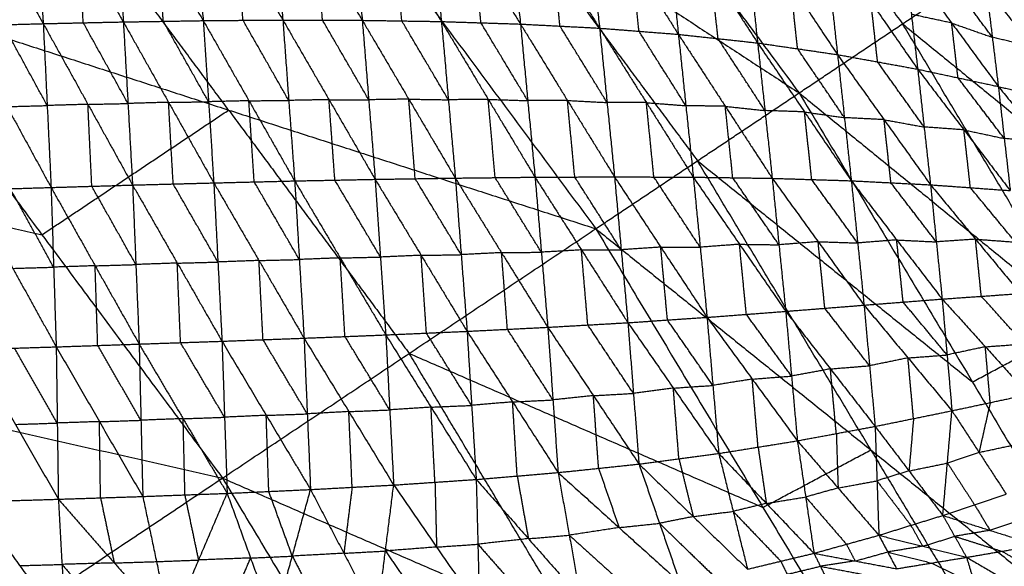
# Model space of a CAD drawing. Header units: millimetres. Extents: x -106 to 110, y -96 to 120.
# Tile 950 of 1020: x 66 to 79, y 56 to 63. Entities that reach past the tile are written whole.
import ezdxf

# ---------------------------------------------------------------- set-up
doc = ezdxf.new("R2010")
doc.units = ezdxf.units.MM
doc.header["$MEASUREMENT"] = 0
doc.layers.add('Default', color=7, linetype='Continuous', true_color=0x000000)

msp = doc.modelspace()

# ---------------------------------------------------------------- linework, layer by layer
at = {"layer": 'Default'}
for points in [[(71.439, 69.091, 7.944), (74.072, 65.542, 7.944), (76.704, 61.992, 7.944)], [(68.962, 67.058, 6.953), (71.5, 63.634, 6.953), (74.039, 60.211, 6.953)], [(68.962, 67.058, 6.953), (72.833, 64.525, 7.449), (76.704, 61.992, 7.944)], [(75.427, 66.447, 8.53), (76.743, 64.672, 8.53), (78.06, 62.898, 8.53)], [(69.225, 61.767, 6.271), (67.956, 63.479, 6.271), (66.686, 65.19, 6.271)], [(65.634, 64.935, -0.149), (66.215, 63.917, -0.257), (66.795, 62.9, -0.365)], [(66.67, 64.955, 0.058), (66.733, 63.928, -0.154), (66.795, 62.9, -0.365)], [(66.67, 64.955, 0.058), (67.257, 63.939, -0.047), (67.845, 62.923, -0.151)], [(67.705, 64.968, 0.28), (67.775, 63.946, 0.064), (67.845, 62.923, -0.151)], [(67.705, 64.968, 0.28), (68.298, 63.954, 0.181), (68.892, 62.94, 0.082)], [(68.737, 64.971, 0.519), (68.814, 63.955, 0.301), (68.892, 62.94, 0.082)], [(68.737, 64.971, 0.519), (69.336, 63.959, 0.428), (69.936, 62.948, 0.337)], [(69.768, 64.961, 0.778), (69.852, 63.954, 0.558), (69.936, 62.948, 0.337)], [(69.768, 64.961, 0.778), (70.373, 63.953, 0.697), (70.977, 62.944, 0.616)], [(70.799, 64.934, 1.059), (70.888, 63.939, 0.837), (70.977, 62.944, 0.616)], [(70.799, 64.934, 1.059), (71.407, 63.931, 0.989), (72.015, 62.928, 0.92)], [(71.828, 64.885, 1.362), (71.921, 63.907, 1.141), (72.015, 62.928, 0.92)], [(71.828, 64.885, 1.362), (72.439, 63.89, 1.306), (73.051, 62.895, 1.25)], [(72.859, 64.81, 1.689), (72.955, 63.852, 1.469), (73.051, 62.895, 1.25)], [(72.859, 64.81, 1.689), (73.473, 63.825, 1.648), (74.088, 62.841, 1.606)], [(73.895, 64.699, 2.038), (73.991, 63.77, 1.822), (74.088, 62.841, 1.606)], [(73.895, 64.699, 2.038), (74.508, 63.73, 2.011), (75.121, 62.76, 1.984)], [(74.932, 64.545, 2.406), (75.026, 63.653, 2.195), (75.121, 62.76, 1.984)], [(74.932, 64.545, 2.406), (75.546, 63.596, 2.397), (76.16, 62.647, 2.388)], [(72.833, 64.525, 7.449), (74.102, 62.813, 7.449), (75.372, 61.102, 7.449)], [(75.978, 64.336, 2.793), (76.069, 63.492, 2.591), (76.16, 62.647, 2.388)], [(75.978, 64.336, 2.793), (76.593, 63.415, 2.805), (77.207, 62.494, 2.816)], [(77.034, 64.066, 3.199), (77.121, 63.28, 3.007), (77.207, 62.494, 2.816)], [(77.034, 64.066, 3.199), (77.646, 63.185, 3.233), (78.258, 62.303, 3.267)], [(67.32, 62.912, -0.258), (67.289, 63.425, -0.152), (67.257, 63.939, -0.047)], [(68.369, 62.931, -0.034), (68.333, 63.443, 0.073), (68.298, 63.954, 0.181)], [(69.414, 62.944, 0.21), (69.375, 63.452, 0.319), (69.336, 63.959, 0.428)], [(70.456, 62.946, 0.476), (70.414, 63.449, 0.587), (70.373, 63.953, 0.697)], [(71.496, 62.936, 0.768), (71.451, 63.433, 0.879), (71.407, 63.931, 0.989)], [(72.533, 62.911, 1.085), (72.486, 63.401, 1.195), (72.439, 63.89, 1.306)], [(73.569, 62.868, 1.428), (73.521, 63.346, 1.538), (73.473, 63.825, 1.648)], [(76.704, 61.992, 7.944), (78.06, 62.898, 8.53), (79.415, 63.803, 9.117)], [(74.605, 62.801, 1.795), (74.556, 63.265, 1.903), (74.508, 63.73, 2.011)], [(78.093, 63.74, 3.622), (78.176, 63.022, 3.444), (78.258, 62.303, 3.267)], [(78.093, 63.74, 3.622), (78.704, 62.908, 3.683), (79.315, 62.076, 3.744)], [(75.641, 62.704, 2.186), (75.593, 63.15, 2.292), (75.546, 63.596, 2.397)], [(79.236, 62.722, 3.905), (78.931, 63.138, 3.874), (78.625, 63.554, 3.844)], [(76.684, 62.571, 2.602), (76.638, 62.993, 2.703), (76.593, 63.415, 2.805)], [(64.411, 63.323, 5.589), (66.778, 60.132, 5.589), (69.145, 56.941, 5.589)], [(64.411, 63.323, 5.589), (69.225, 61.767, 6.271), (74.039, 60.211, 6.953)], [(79.157, 63.367, 4.066), (79.236, 62.722, 3.905), (79.315, 62.076, 3.744)], [(79.157, 63.367, 4.066), (79.766, 62.593, 4.157), (80.374, 61.82, 4.248)], [(77.732, 62.399, 3.041), (77.689, 62.792, 3.137), (77.646, 63.185, 3.233)], [(78.704, 62.908, 3.683), (78.44, 62.965, 3.563), (78.176, 63.022, 3.444)], [(65.744, 62.873, -0.563), (66.27, 62.886, -0.464), (66.795, 62.9, -0.365)], [(65.744, 62.873, -0.563), (66.321, 61.812, -0.506), (66.898, 60.752, -0.448)], [(66.847, 61.826, -0.407), (66.558, 62.356, -0.435), (66.27, 62.886, -0.464)], [(66.795, 62.9, -0.365), (67.32, 62.912, -0.258), (67.845, 62.923, -0.151)], [(66.795, 62.9, -0.365), (66.847, 61.826, -0.407), (66.898, 60.752, -0.448)], [(66.795, 62.9, -0.365), (67.381, 61.842, -0.302), (67.966, 60.784, -0.239)], [(67.906, 61.853, -0.195), (67.613, 62.383, -0.227), (67.32, 62.912, -0.258)], [(67.845, 62.923, -0.151), (68.369, 62.931, -0.034), (68.892, 62.94, 0.082)], [(67.845, 62.923, -0.151), (67.906, 61.853, -0.195), (67.966, 60.784, -0.239)], [(67.845, 62.923, -0.151), (68.438, 61.868, -0.081), (69.031, 60.812, -0.01)], [(68.962, 61.876, 0.036), (68.665, 62.404, 0.001), (68.369, 62.931, -0.034)], [(68.892, 62.94, 0.082), (69.414, 62.944, 0.21), (69.936, 62.948, 0.337)], [(68.892, 62.94, 0.082), (68.962, 61.876, 0.036), (69.031, 60.812, -0.01)], [(68.892, 62.94, 0.082), (69.491, 61.889, 0.161), (70.091, 60.838, 0.241)], [(70.013, 61.893, 0.289), (69.714, 62.418, 0.249), (69.414, 62.944, 0.21)], [(69.936, 62.948, 0.337), (70.013, 61.893, 0.289), (70.091, 60.838, 0.241)], [(69.936, 62.948, 0.337), (70.456, 62.946, 0.476), (70.977, 62.944, 0.616)], [(69.936, 62.948, 0.337), (70.541, 61.903, 0.427), (71.146, 60.859, 0.516)], [(71.062, 61.902, 0.566), (70.759, 62.424, 0.521), (70.456, 62.946, 0.476)], [(70.977, 62.944, 0.616), (71.062, 61.902, 0.566), (71.146, 60.859, 0.516)], [(70.977, 62.944, 0.616), (71.496, 62.936, 0.768), (72.015, 62.928, 0.92)], [(70.977, 62.944, 0.616), (71.587, 61.91, 0.717), (72.197, 60.875, 0.818)], [(72.106, 61.902, 0.869), (71.801, 62.419, 0.818), (71.496, 62.936, 0.768)], [(72.015, 62.928, 0.92), (72.106, 61.902, 0.869), (72.197, 60.875, 0.818)], [(72.015, 62.928, 0.92), (72.533, 62.911, 1.085), (73.051, 62.895, 1.25)], [(72.015, 62.928, 0.92), (72.628, 61.907, 1.033), (73.242, 60.887, 1.146)], [(73.146, 61.891, 1.198), (72.84, 62.401, 1.141), (72.533, 62.911, 1.085)], [(73.051, 62.895, 1.25), (73.146, 61.891, 1.198), (73.242, 60.887, 1.146)], [(73.051, 62.895, 1.25), (73.569, 62.868, 1.428), (74.088, 62.841, 1.606)], [(73.051, 62.895, 1.25), (73.667, 61.893, 1.376), (74.284, 60.891, 1.502)], [(74.186, 61.866, 1.554), (73.878, 62.367, 1.491), (73.569, 62.868, 1.428)], [(78.06, 62.898, 8.53), (79.914, 61.387, 8.824), (81.769, 59.876, 9.117)], [(80.414, 58.97, 8.53), (79.237, 60.934, 8.53), (78.06, 62.898, 8.53)], [(78.787, 62.19, 3.505), (78.745, 62.549, 3.594), (78.704, 62.908, 3.683)], [(78.704, 62.908, 3.683), (78.97, 62.815, 3.794), (79.236, 62.722, 3.905)], [(74.088, 62.841, 1.606), (74.186, 61.866, 1.554), (74.284, 60.891, 1.502)], [(74.088, 62.841, 1.606), (74.605, 62.801, 1.795), (75.121, 62.76, 1.984)], [(74.088, 62.841, 1.606), (74.702, 61.864, 1.744), (75.317, 60.887, 1.882)], [(75.219, 61.824, 1.933), (74.912, 62.312, 1.864), (74.605, 62.801, 1.795)], [(75.121, 62.76, 1.984), (75.219, 61.824, 1.933), (75.317, 60.887, 1.882)], [(75.121, 62.76, 1.984), (75.641, 62.704, 2.186), (76.16, 62.647, 2.388)], [(75.121, 62.76, 1.984), (75.736, 61.816, 2.137), (76.351, 60.872, 2.289)], [(76.256, 61.76, 2.338), (75.948, 62.232, 2.262), (75.641, 62.704, 2.186)], [(76.16, 62.647, 2.388), (76.256, 61.76, 2.338), (76.351, 60.872, 2.289)], [(76.16, 62.647, 2.388), (76.684, 62.571, 2.602), (77.207, 62.494, 2.816)], [(76.16, 62.647, 2.388), (76.774, 61.743, 2.555), (77.388, 60.84, 2.722)], [(79.766, 62.593, 4.157), (79.501, 62.658, 4.031), (79.236, 62.722, 3.905)], [(77.298, 61.667, 2.769), (76.991, 62.119, 2.686), (76.684, 62.571, 2.602)], [(77.207, 62.494, 2.816), (77.298, 61.667, 2.769), (77.388, 60.84, 2.722)], [(77.207, 62.494, 2.816), (77.732, 62.399, 3.041), (78.258, 62.303, 3.267)], [(77.207, 62.494, 2.816), (77.817, 61.641, 2.999), (78.426, 60.787, 3.181)], [(78.342, 61.545, 3.224), (78.037, 61.972, 3.133), (77.732, 62.399, 3.041)], [(78.258, 62.303, 3.267), (78.342, 61.545, 3.224), (78.426, 60.787, 3.181)], [(78.258, 62.303, 3.267), (78.787, 62.19, 3.505), (79.315, 62.076, 3.744)], [(78.258, 62.303, 3.267), (78.864, 61.507, 3.468), (79.471, 60.711, 3.669)], [(79.393, 61.394, 3.706), (79.09, 61.792, 3.606), (78.787, 62.19, 3.505)], [(74.039, 60.211, 6.953), (75.372, 61.102, 7.449), (76.704, 61.992, 7.944)], [(76.704, 61.992, 7.944), (78.976, 58.201, 7.944), (81.248, 54.411, 7.944)], [(76.704, 61.992, 7.944), (80.414, 58.97, 8.53), (84.123, 55.948, 9.117)], [(79.315, 62.076, 3.744), (79.393, 61.394, 3.706), (79.471, 60.711, 3.669)], [(79.315, 62.076, 3.744), (79.845, 61.948, 3.996), (80.374, 61.82, 4.248)], [(79.315, 62.076, 3.744), (79.915, 61.346, 3.964), (80.515, 60.616, 4.183)], [(66.321, 61.812, -0.506), (66.584, 61.819, -0.456), (66.847, 61.826, -0.407)], [(67.381, 61.842, -0.302), (67.114, 61.834, -0.355), (66.847, 61.826, -0.407)], [(67.381, 61.842, -0.302), (67.643, 61.848, -0.249), (67.906, 61.853, -0.195)], [(67.432, 60.768, -0.344), (67.406, 61.305, -0.323), (67.381, 61.842, -0.302)], [(68.438, 61.868, -0.081), (68.172, 61.861, -0.138), (67.906, 61.853, -0.195)], [(68.438, 61.868, -0.081), (68.7, 61.872, -0.022), (68.962, 61.876, 0.036)], [(68.499, 60.798, -0.125), (68.468, 61.333, -0.103), (68.438, 61.868, -0.081)], [(69.491, 61.889, 0.161), (69.226, 61.882, 0.099), (68.962, 61.876, 0.036)], [(69.491, 61.889, 0.161), (69.752, 61.891, 0.225), (70.013, 61.893, 0.289)], [(69.561, 60.825, 0.115), (69.526, 61.357, 0.138), (69.491, 61.889, 0.161)], [(70.541, 61.903, 0.427), (70.277, 61.898, 0.358), (70.013, 61.893, 0.289)], [(70.618, 60.848, 0.378), (70.58, 61.376, 0.402), (70.541, 61.903, 0.427)], [(70.541, 61.903, 0.427), (70.801, 61.903, 0.496), (71.062, 61.902, 0.566)], [(71.587, 61.91, 0.717), (71.324, 61.906, 0.641), (71.062, 61.902, 0.566)], [(71.671, 60.867, 0.667), (71.629, 61.389, 0.692), (71.587, 61.91, 0.717)], [(71.587, 61.91, 0.717), (71.846, 61.906, 0.793), (72.106, 61.902, 0.869)], [(72.628, 61.907, 1.033), (72.367, 61.905, 0.951), (72.106, 61.902, 0.869)], [(72.719, 60.881, 0.982), (72.674, 61.394, 1.008), (72.628, 61.907, 1.033)], [(72.628, 61.907, 1.033), (72.887, 61.899, 1.116), (73.146, 61.891, 1.198)], [(73.667, 61.893, 1.376), (73.407, 61.892, 1.287), (73.146, 61.891, 1.198)], [(73.763, 60.889, 1.324), (73.715, 61.391, 1.35), (73.667, 61.893, 1.376)], [(73.667, 61.893, 1.376), (73.926, 61.879, 1.465), (74.186, 61.866, 1.554)], [(74.702, 61.864, 1.744), (74.444, 61.865, 1.649), (74.186, 61.866, 1.554)], [(74.8, 60.889, 1.692), (74.751, 61.377, 1.718), (74.702, 61.864, 1.744)], [(74.702, 61.864, 1.744), (74.961, 61.844, 1.839), (75.219, 61.824, 1.933)], [(66.778, 60.132, 5.589), (68.002, 60.95, 5.93), (69.225, 61.767, 6.271)], [(69.225, 61.767, 6.271), (70.409, 60.172, 6.271), (71.592, 58.576, 6.271)], [(75.736, 61.816, 2.137), (75.478, 61.82, 2.035), (75.219, 61.824, 1.933)], [(75.834, 60.88, 2.085), (75.785, 61.348, 2.111), (75.736, 61.816, 2.137)], [(75.736, 61.816, 2.137), (75.996, 61.788, 2.238), (76.256, 61.76, 2.338)], [(76.774, 61.743, 2.555), (76.515, 61.752, 2.447), (76.256, 61.76, 2.338)], [(76.869, 60.856, 2.506), (76.822, 61.3, 2.53), (76.774, 61.743, 2.555)], [(76.774, 61.743, 2.555), (77.036, 61.705, 2.662), (77.298, 61.667, 2.769)], [(77.817, 61.641, 2.999), (77.557, 61.654, 2.884), (77.298, 61.667, 2.769)], [(77.907, 60.813, 2.952), (77.862, 61.227, 2.975), (77.817, 61.641, 2.999)], [(77.817, 61.641, 2.999), (78.079, 61.593, 3.111), (78.342, 61.545, 3.224)], [(78.864, 61.507, 3.468), (78.603, 61.526, 3.346), (78.342, 61.545, 3.224)], [(78.949, 60.749, 3.425), (78.907, 61.128, 3.446), (78.864, 61.507, 3.468)], [(78.864, 61.507, 3.468), (79.129, 61.451, 3.587), (79.393, 61.394, 3.706)], [(79.915, 61.346, 3.964), (79.654, 61.37, 3.835), (79.393, 61.394, 3.706)], [(61.874, 61.241, 5.132), (64.326, 60.687, 5.36), (66.778, 60.132, 5.589)], [(75.372, 61.102, 7.449), (77.174, 59.652, 7.697), (78.976, 58.201, 7.944)], [(77.644, 57.311, 7.449), (76.508, 59.206, 7.449), (75.372, 61.102, 7.449)], [(67.966, 60.784, -0.239), (68.499, 60.798, -0.125), (69.031, 60.812, -0.01)], [(69.085, 59.774, 0.154), (68.792, 60.286, 0.015), (68.499, 60.798, -0.125)], [(69.031, 60.812, -0.01), (69.561, 60.825, 0.115), (70.091, 60.838, 0.241)], [(69.031, 60.812, -0.01), (69.085, 59.774, 0.154), (69.138, 58.736, 0.319)], [(69.031, 60.812, -0.01), (69.623, 59.794, 0.277), (70.214, 58.776, 0.564)], [(70.152, 59.807, 0.402), (69.857, 60.316, 0.259), (69.561, 60.825, 0.115)], [(70.091, 60.838, 0.241), (70.618, 60.848, 0.378), (71.146, 60.859, 0.516)], [(70.091, 60.838, 0.241), (70.152, 59.807, 0.402), (70.214, 58.776, 0.564)], [(70.091, 60.838, 0.241), (70.688, 59.828, 0.536), (71.286, 58.819, 0.832)], [(71.216, 59.839, 0.674), (70.917, 60.344, 0.526), (70.618, 60.848, 0.378)], [(71.146, 60.859, 0.516), (71.671, 60.867, 0.667), (72.197, 60.875, 0.818)], [(71.146, 60.859, 0.516), (71.216, 59.839, 0.674), (71.286, 58.819, 0.832)], [(71.146, 60.859, 0.516), (71.749, 59.862, 0.821), (72.351, 58.866, 1.125)], [(72.274, 59.871, 0.971), (71.973, 60.369, 0.819), (71.671, 60.867, 0.667)], [(72.197, 60.875, 0.818), (72.719, 60.881, 0.982), (73.242, 60.887, 1.146)], [(72.197, 60.875, 0.818), (72.274, 59.871, 0.971), (72.351, 58.866, 1.125)], [(72.197, 60.875, 0.818), (72.803, 59.897, 1.131), (73.409, 58.919, 1.443)], [(73.325, 59.903, 1.295), (73.022, 60.392, 1.138), (72.719, 60.881, 0.982)], [(73.242, 60.887, 1.146), (73.763, 60.889, 1.324), (74.284, 60.891, 1.502)], [(73.242, 60.887, 1.146), (73.325, 59.903, 1.295), (73.409, 58.919, 1.443)], [(73.242, 60.887, 1.146), (73.85, 59.933, 1.467), (74.459, 58.979, 1.787)], [(74.371, 59.935, 1.644), (74.067, 60.412, 1.484), (73.763, 60.889, 1.324)], [(74.284, 60.891, 1.502), (74.371, 59.935, 1.644), (74.459, 58.979, 1.787)], [(74.284, 60.891, 1.502), (74.8, 60.889, 1.692), (75.317, 60.887, 1.882)], [(74.284, 60.891, 1.502), (74.89, 59.97, 1.828), (75.497, 59.049, 2.154)], [(75.407, 59.968, 2.018), (75.103, 60.429, 1.855), (74.8, 60.889, 1.692)], [(75.317, 60.887, 1.882), (75.407, 59.968, 2.018), (75.497, 59.049, 2.154)], [(75.317, 60.887, 1.882), (75.834, 60.88, 2.085), (76.351, 60.872, 2.289)], [(75.317, 60.887, 1.882), (75.922, 60.007, 2.215), (76.528, 59.128, 2.547)], [(76.439, 60, 2.418), (76.137, 60.44, 2.252), (75.834, 60.88, 2.085)], [(76.351, 60.872, 2.289), (76.439, 60, 2.418), (76.528, 59.128, 2.547)], [(76.351, 60.872, 2.289), (76.869, 60.856, 2.506), (77.388, 60.84, 2.722)], [(76.351, 60.872, 2.289), (76.953, 60.041, 2.627), (77.555, 59.209, 2.966)], [(77.472, 60.024, 2.844), (77.171, 60.44, 2.675), (76.869, 60.856, 2.506)], [(77.388, 60.84, 2.722), (77.472, 60.024, 2.844), (77.555, 59.209, 2.966)], [(77.388, 60.84, 2.722), (77.907, 60.813, 2.952), (78.426, 60.787, 3.181)], [(77.388, 60.84, 2.722), (77.983, 60.064, 3.065), (78.579, 59.289, 3.408)], [(78.502, 60.038, 3.295), (78.205, 60.425, 3.123), (77.907, 60.813, 2.952)], [(65.827, 60.719, -0.64), (66.363, 60.736, -0.544), (66.898, 60.752, -0.448)], [(65.827, 60.719, -0.64), (66.396, 59.691, -0.374), (66.965, 58.662, -0.109)], [(66.931, 59.707, -0.279), (66.647, 60.222, -0.411), (66.363, 60.736, -0.544)], [(66.898, 60.752, -0.448), (67.432, 60.768, -0.344), (67.966, 60.784, -0.239)], [(66.898, 60.752, -0.448), (66.931, 59.707, -0.279), (66.965, 58.662, -0.109)], [(66.898, 60.752, -0.448), (67.475, 59.725, -0.177), (68.052, 58.699, 0.095)], [(68.009, 59.741, -0.072), (67.721, 60.255, -0.208), (67.432, 60.768, -0.344)], [(67.966, 60.784, -0.239), (68.009, 59.741, -0.072), (68.052, 58.699, 0.095)], [(67.966, 60.784, -0.239), (68.552, 59.76, 0.04), (69.138, 58.736, 0.319)], [(78.426, 60.787, 3.181), (78.502, 60.038, 3.295), (78.579, 59.289, 3.408)], [(78.426, 60.787, 3.181), (78.949, 60.749, 3.425), (79.471, 60.711, 3.669)], [(78.426, 60.787, 3.181), (79.016, 60.074, 3.53), (79.605, 59.361, 3.878)], [(79.538, 60.036, 3.773), (79.244, 60.393, 3.599), (78.949, 60.749, 3.425)], [(69.145, 56.941, 5.589), (71.592, 58.576, 6.271), (74.039, 60.211, 6.953)], [(74.039, 60.211, 6.953), (76.23, 56.556, 6.953), (78.421, 52.9, 6.953)], [(74.039, 60.211, 6.953), (77.644, 57.311, 7.449), (81.248, 54.411, 7.944)], [(76.953, 60.041, 2.627), (76.696, 60.02, 2.523), (76.439, 60, 2.418)], [(77.041, 59.168, 2.757), (76.997, 59.605, 2.692), (76.953, 60.041, 2.627)], [(76.953, 60.041, 2.627), (77.212, 60.033, 2.736), (77.472, 60.024, 2.844)], [(77.983, 60.064, 3.065), (77.727, 60.044, 2.955), (77.472, 60.024, 2.844)], [(78.067, 59.249, 3.187), (78.025, 59.657, 3.126), (77.983, 60.064, 3.065)], [(77.983, 60.064, 3.065), (78.243, 60.051, 3.18), (78.502, 60.038, 3.295)], [(79.016, 60.074, 3.53), (78.759, 60.056, 3.412), (78.502, 60.038, 3.295)], [(79.092, 59.325, 3.643), (79.054, 59.699, 3.586), (79.016, 60.074, 3.53)], [(79.016, 60.074, 3.53), (79.277, 60.055, 3.652), (79.538, 60.036, 3.773)], [(72.803, 59.897, 1.131), (72.538, 59.884, 1.051), (72.274, 59.871, 0.971)], [(72.803, 59.897, 1.131), (73.064, 59.9, 1.213), (73.325, 59.903, 1.295)], [(72.88, 58.892, 1.284), (72.842, 59.395, 1.207), (72.803, 59.897, 1.131)], [(73.85, 59.933, 1.467), (73.588, 59.918, 1.381), (73.325, 59.903, 1.295)], [(73.85, 59.933, 1.467), (74.111, 59.934, 1.555), (74.371, 59.935, 1.644)], [(73.934, 58.949, 1.615), (73.892, 59.441, 1.541), (73.85, 59.933, 1.467)], [(74.89, 59.97, 1.828), (74.631, 59.952, 1.736), (74.371, 59.935, 1.644)], [(74.978, 59.014, 1.971), (74.934, 59.492, 1.899), (74.89, 59.97, 1.828)], [(74.89, 59.97, 1.828), (75.148, 59.969, 1.923), (75.407, 59.968, 2.018)], [(75.922, 60.007, 2.215), (75.665, 59.988, 2.116), (75.407, 59.968, 2.018)], [(76.012, 59.088, 2.351), (75.967, 59.548, 2.283), (75.922, 60.007, 2.215)], [(75.922, 60.007, 2.215), (76.181, 60.004, 2.316), (76.439, 60, 2.418)], [(68.552, 59.76, 0.04), (68.818, 59.767, 0.097), (69.085, 59.774, 0.154)], [(69.623, 59.794, 0.277), (69.354, 59.784, 0.216), (69.085, 59.774, 0.154)], [(69.623, 59.794, 0.277), (69.887, 59.801, 0.339), (70.152, 59.807, 0.402)], [(69.676, 58.756, 0.442), (69.649, 59.275, 0.359), (69.623, 59.794, 0.277)], [(70.688, 59.828, 0.536), (70.42, 59.818, 0.469), (70.152, 59.807, 0.402)], [(70.688, 59.828, 0.536), (70.952, 59.834, 0.605), (71.216, 59.839, 0.674)], [(70.75, 58.797, 0.698), (70.719, 59.313, 0.617), (70.688, 59.828, 0.536)], [(71.749, 59.862, 0.821), (71.482, 59.851, 0.747), (71.216, 59.839, 0.674)], [(71.749, 59.862, 0.821), (72.011, 59.866, 0.896), (72.274, 59.871, 0.971)], [(71.819, 58.842, 0.978), (71.784, 59.352, 0.9), (71.749, 59.862, 0.821)], [(66.396, 59.691, -0.374), (66.664, 59.699, -0.327), (66.931, 59.707, -0.279)], [(67.475, 59.725, -0.177), (67.203, 59.716, -0.228), (66.931, 59.707, -0.279)], [(67.475, 59.725, -0.177), (67.742, 59.733, -0.124), (68.009, 59.741, -0.072)], [(67.509, 58.68, -0.007), (67.492, 59.203, -0.092), (67.475, 59.725, -0.177)], [(68.552, 59.76, 0.04), (68.281, 59.751, -0.016), (68.009, 59.741, -0.072)], [(68.595, 58.717, 0.207), (68.573, 59.239, 0.124), (68.552, 59.76, 0.04)], [(77.555, 59.209, 2.966), (78.067, 59.249, 3.187), (78.579, 59.289, 3.408)], [(78.643, 58.556, 3.684), (78.355, 58.903, 3.436), (78.067, 59.249, 3.187)], [(78.579, 59.289, 3.408), (79.092, 59.325, 3.643), (79.605, 59.361, 3.878)], [(78.579, 59.289, 3.408), (78.643, 58.556, 3.684), (78.707, 57.824, 3.96)], [(78.579, 59.289, 3.408), (79.145, 58.663, 3.895), (79.711, 58.038, 4.383)], [(79.658, 58.7, 4.13), (79.375, 59.012, 3.887), (79.092, 59.325, 3.643)], [(59.337, 59.159, 4.676), (64.241, 58.05, 5.132), (69.145, 56.941, 5.589)], [(75.497, 59.049, 2.154), (76.012, 59.088, 2.351), (76.528, 59.128, 2.547)], [(76.528, 59.128, 2.547), (77.041, 59.168, 2.757), (77.555, 59.209, 2.966)], [(76.528, 59.128, 2.547), (76.604, 58.279, 2.864), (76.681, 57.43, 3.18)], [(76.528, 59.128, 2.547), (77.114, 58.373, 3.054), (77.7, 57.619, 3.56)], [(77.627, 58.414, 3.263), (77.334, 58.791, 3.01), (77.041, 59.168, 2.757)], [(77.555, 59.209, 2.966), (77.627, 58.414, 3.263), (77.7, 57.619, 3.56)], [(77.555, 59.209, 2.966), (78.131, 58.517, 3.463), (78.707, 57.824, 3.96)], [(74.459, 58.979, 1.787), (74.978, 59.014, 1.971), (75.497, 59.049, 2.154)], [(75.573, 58.156, 2.488), (75.276, 58.585, 2.229), (74.978, 59.014, 1.971)], [(75.497, 59.049, 2.154), (75.573, 58.156, 2.488), (75.65, 57.264, 2.821)], [(75.497, 59.049, 2.154), (76.089, 58.239, 2.667), (76.681, 57.43, 3.18)], [(76.604, 58.279, 2.864), (76.308, 58.683, 2.607), (76.012, 59.088, 2.351)], [(71.286, 58.819, 0.832), (71.819, 58.842, 0.978), (72.351, 58.866, 1.125)], [(72.351, 58.866, 1.125), (72.88, 58.892, 1.284), (73.409, 58.919, 1.443)], [(72.351, 58.866, 1.125), (72.411, 57.894, 1.498), (72.471, 56.923, 1.871)], [(72.351, 58.866, 1.125), (72.948, 57.94, 1.646), (73.544, 57.014, 2.167)], [(73.477, 57.966, 1.805), (73.179, 58.429, 1.544), (72.88, 58.892, 1.284)], [(73.409, 58.919, 1.443), (73.934, 58.949, 1.615), (74.459, 58.979, 1.787)], [(73.409, 58.919, 1.443), (73.477, 57.966, 1.805), (73.544, 57.014, 2.167)], [(73.409, 58.919, 1.443), (74.007, 58.022, 1.963), (74.605, 57.125, 2.483)], [(74.532, 58.052, 2.135), (74.233, 58.5, 1.875), (73.934, 58.949, 1.615)], [(74.459, 58.979, 1.787), (74.532, 58.052, 2.135), (74.605, 57.125, 2.483)], [(74.459, 58.979, 1.787), (75.055, 58.121, 2.304), (75.65, 57.264, 2.821)], [(78.976, 58.201, 7.944), (79.695, 58.586, 8.237), (80.414, 58.97, 8.53)], [(68.052, 58.699, 0.095), (68.595, 58.717, 0.207), (69.138, 58.736, 0.319)], [(69.138, 58.736, 0.319), (69.676, 58.756, 0.442), (70.214, 58.776, 0.564)], [(69.138, 58.736, 0.319), (69.172, 57.739, 0.715), (69.206, 56.741, 1.111)], [(69.138, 58.736, 0.319), (69.718, 57.764, 0.832), (70.299, 56.791, 1.344)], [(70.256, 57.783, 0.954), (69.966, 58.27, 0.698), (69.676, 58.756, 0.442)], [(70.214, 58.776, 0.564), (70.75, 58.797, 0.698), (71.286, 58.819, 0.832)], [(70.214, 58.776, 0.564), (70.256, 57.783, 0.954), (70.299, 56.791, 1.344)], [(70.214, 58.776, 0.564), (70.801, 57.813, 1.08), (71.389, 56.85, 1.597)], [(71.337, 57.835, 1.214), (71.044, 58.316, 0.956), (70.75, 58.797, 0.698)], [(71.286, 58.819, 0.832), (71.337, 57.835, 1.214), (71.389, 56.85, 1.597)], [(71.286, 58.819, 0.832), (71.879, 57.871, 1.351), (72.471, 56.923, 1.871)], [(72.411, 57.894, 1.498), (72.115, 58.368, 1.238), (71.819, 58.842, 0.978)], [(65.874, 58.627, -0.296), (66.419, 58.645, -0.202), (66.965, 58.662, -0.109)], [(65.874, 58.627, -0.296), (66.433, 57.645, 0.202), (66.993, 56.664, 0.699)], [(66.979, 57.663, 0.295), (66.699, 58.154, 0.047), (66.419, 58.645, -0.202)], [(66.965, 58.662, -0.109), (67.509, 58.68, -0.007), (68.052, 58.699, 0.095)], [(66.965, 58.662, -0.109), (66.979, 57.663, 0.295), (66.993, 56.664, 0.699)], [(66.965, 58.662, -0.109), (67.532, 57.681, 0.394), (68.1, 56.7, 0.896)], [(68.076, 57.699, 0.496), (67.792, 58.19, 0.245), (67.509, 58.68, -0.007)], [(68.052, 58.699, 0.095), (68.076, 57.699, 0.496), (68.1, 56.7, 0.896)], [(68.052, 58.699, 0.095), (68.629, 57.72, 0.603), (69.206, 56.741, 1.111)], [(69.172, 57.739, 0.715), (68.883, 58.228, 0.461), (68.595, 58.717, 0.207)], [(79.145, 58.663, 3.895), (78.894, 58.61, 3.79), (78.643, 58.556, 3.684)], [(79.145, 58.663, 3.895), (79.401, 58.682, 4.013), (79.658, 58.7, 4.13)], [(79.209, 57.931, 4.171), (79.177, 58.297, 4.033), (79.145, 58.663, 3.895)], [(71.592, 58.576, 6.271), (73.911, 57.566, 6.612), (76.23, 56.556, 6.953)], [(73.783, 54.92, 6.271), (72.687, 56.748, 6.271), (71.592, 58.576, 6.271)], [(78.131, 58.517, 3.463), (77.879, 58.465, 3.363), (77.627, 58.414, 3.263)], [(78.131, 58.517, 3.463), (78.387, 58.536, 3.574), (78.643, 58.556, 3.684)], [(78.203, 57.721, 3.76), (78.167, 58.119, 3.612), (78.131, 58.517, 3.463)], [(77.114, 58.373, 3.054), (76.859, 58.326, 2.959), (76.604, 58.279, 2.864)], [(77.114, 58.373, 3.054), (77.371, 58.394, 3.158), (77.627, 58.414, 3.263)], [(77.191, 57.525, 3.37), (77.152, 57.949, 3.212), (77.114, 58.373, 3.054)], [(76.089, 58.239, 2.667), (75.831, 58.198, 2.577), (75.573, 58.156, 2.488)], [(76.089, 58.239, 2.667), (76.347, 58.259, 2.766), (76.604, 58.279, 2.864)], [(76.166, 57.347, 3.001), (76.127, 57.793, 2.834), (76.089, 58.239, 2.667)], [(75.055, 58.121, 2.304), (74.793, 58.087, 2.22), (74.532, 58.052, 2.135)], [(75.055, 58.121, 2.304), (75.314, 58.139, 2.396), (75.573, 58.156, 2.488)], [(75.128, 57.194, 2.652), (75.091, 57.658, 2.478), (75.055, 58.121, 2.304)], [(72.948, 57.94, 1.646), (73.212, 57.953, 1.725), (73.477, 57.966, 1.805)], [(74.007, 58.022, 1.963), (73.742, 57.994, 1.884), (73.477, 57.966, 1.805)], [(74.007, 58.022, 1.963), (74.269, 58.037, 2.049), (74.532, 58.052, 2.135)], [(74.075, 57.069, 2.325), (74.041, 57.546, 2.144), (74.007, 58.022, 1.963)], [(78.707, 57.824, 3.96), (79.209, 57.931, 4.171), (79.711, 58.038, 4.383)], [(70.801, 57.813, 1.08), (71.069, 57.824, 1.147), (71.337, 57.835, 1.214)], [(71.879, 57.871, 1.351), (71.608, 57.853, 1.283), (71.337, 57.835, 1.214)], [(71.879, 57.871, 1.351), (72.145, 57.883, 1.425), (72.411, 57.894, 1.498)], [(71.93, 56.887, 1.734), (71.904, 57.379, 1.543), (71.879, 57.871, 1.351)], [(72.948, 57.94, 1.646), (72.68, 57.917, 1.572), (72.411, 57.894, 1.498)], [(73.008, 56.968, 2.019), (72.978, 57.454, 1.832), (72.948, 57.94, 1.646)], [(79.209, 57.931, 4.171), (79.136, 57.604, 4.324), (79.062, 57.278, 4.476)], [(67.532, 57.681, 0.394), (67.804, 57.69, 0.445), (68.076, 57.699, 0.496)], [(68.629, 57.72, 0.603), (68.353, 57.71, 0.55), (68.076, 57.699, 0.496)], [(68.629, 57.72, 0.603), (68.9, 57.729, 0.659), (69.172, 57.739, 0.715)], [(68.653, 56.721, 1.004), (68.641, 57.22, 0.804), (68.629, 57.72, 0.603)], [(69.718, 57.764, 0.832), (69.445, 57.751, 0.773), (69.172, 57.739, 0.715)], [(69.718, 57.764, 0.832), (69.987, 57.773, 0.893), (70.256, 57.783, 0.954)], [(69.752, 56.766, 1.228), (69.735, 57.265, 1.03), (69.718, 57.764, 0.832)], [(70.801, 57.813, 1.08), (70.529, 57.798, 1.017), (70.256, 57.783, 0.954)], [(70.844, 56.821, 1.47), (70.823, 57.317, 1.275), (70.801, 57.813, 1.08)], [(77.7, 57.619, 3.56), (78.203, 57.721, 3.76), (78.707, 57.824, 3.96)], [(78.203, 57.721, 3.76), (78.174, 57.378, 3.945), (78.144, 57.035, 4.13)], [(78.588, 56.451, 4.7), (78.648, 57.138, 4.33), (78.707, 57.824, 3.96)], [(78.707, 57.824, 3.96), (79.062, 57.278, 4.476), (79.418, 56.732, 4.991)], [(66.433, 57.645, 0.202), (66.706, 57.654, 0.249), (66.979, 57.663, 0.295)], [(67.532, 57.681, 0.394), (67.256, 57.672, 0.345), (66.979, 57.663, 0.295)], [(67.546, 56.682, 0.798), (67.539, 57.181, 0.596), (67.532, 57.681, 0.394)], [(76.681, 57.43, 3.18), (77.191, 57.525, 3.37), (77.7, 57.619, 3.56)], [(77.7, 57.619, 3.56), (77.725, 56.905, 3.99), (77.749, 56.191, 4.42)], [(77.7, 57.619, 3.56), (78.144, 57.035, 4.13), (78.588, 56.451, 4.7)], [(77.191, 57.525, 3.37), (77.203, 57.168, 3.585), (77.215, 56.811, 3.8)], [(75.65, 57.264, 2.821), (76.166, 57.347, 3.001), (76.681, 57.43, 3.18)], [(76.166, 57.347, 3.001), (76.22, 56.978, 3.243), (76.274, 56.609, 3.485)], [(76.23, 56.556, 6.953), (76.937, 56.933, 7.201), (77.644, 57.311, 7.449)], [(76.681, 57.43, 3.18), (76.79, 56.693, 3.665), (76.898, 55.955, 4.15)], [(76.681, 57.43, 3.18), (77.215, 56.811, 3.8), (77.749, 56.191, 4.42)], [(77.644, 57.311, 7.449), (78.739, 55.483, 7.449), (79.835, 53.656, 7.449)], [(79.062, 57.278, 4.476), (79.313, 57.331, 4.581), (79.564, 57.385, 4.687)], [(74.605, 57.125, 2.483), (75.128, 57.194, 2.652), (75.65, 57.264, 2.821)], [(75.128, 57.194, 2.652), (75.222, 56.815, 2.919), (75.316, 56.436, 3.186)], [(75.65, 57.264, 2.821), (75.839, 56.505, 3.355), (76.027, 55.746, 3.888)], [(75.65, 57.264, 2.821), (76.274, 56.609, 3.485), (76.898, 55.955, 4.15)], [(79.062, 57.278, 4.476), (78.855, 57.208, 4.403), (78.648, 57.138, 4.33)], [(73.544, 57.014, 2.167), (74.075, 57.069, 2.325), (74.605, 57.125, 2.483)], [(74.075, 57.069, 2.325), (74.209, 56.681, 2.614), (74.344, 56.292, 2.902)], [(74.605, 57.125, 2.483), (74.874, 56.348, 3.061), (75.143, 55.57, 3.638)], [(74.605, 57.125, 2.483), (75.316, 56.436, 3.186), (76.027, 55.746, 3.888)], [(78.144, 57.035, 4.13), (78.396, 57.086, 4.23), (78.648, 57.138, 4.33)], [(78.648, 57.138, 4.33), (78.825, 56.865, 4.588), (79.003, 56.592, 4.846)], [(63.687, 53.294, 4.676), (66.416, 55.117, 5.132), (69.145, 56.941, 5.589)], [(69.145, 56.941, 5.589), (71.187, 53.533, 5.589), (73.23, 50.125, 5.589)], [(69.145, 56.941, 5.589), (73.783, 54.92, 6.271), (78.421, 52.9, 6.953)], [(71.389, 56.85, 1.597), (71.93, 56.887, 1.734), (72.471, 56.923, 1.871)], [(72.471, 56.923, 1.871), (73.008, 56.968, 2.019), (73.544, 57.014, 2.167)], [(72.471, 56.923, 1.871), (72.493, 56.074, 2.424), (72.514, 55.224, 2.977)], [(72.471, 56.923, 1.871), (73.155, 56.147, 2.583), (73.838, 55.37, 3.296)], [(73.008, 56.968, 2.019), (73.081, 56.558, 2.301), (73.155, 56.147, 2.583)], [(73.544, 57.014, 2.167), (73.691, 56.192, 2.731), (73.838, 55.37, 3.296)], [(73.544, 57.014, 2.167), (74.344, 56.292, 2.902), (75.143, 55.57, 3.638)], [(78.144, 57.035, 4.13), (77.934, 56.97, 4.06), (77.725, 56.905, 3.99)], [(70.299, 56.791, 1.344), (70.844, 56.821, 1.47), (71.389, 56.85, 1.597)], [(70.844, 56.821, 1.47), (70.79, 56.388, 1.741), (70.736, 55.955, 2.013)], [(71.172, 55.119, 2.681), (71.281, 55.985, 2.139), (71.389, 56.85, 1.597)], [(71.389, 56.85, 1.597), (71.951, 56.037, 2.287), (72.514, 55.224, 2.977)], [(71.93, 56.887, 1.734), (71.941, 56.462, 2.01), (71.951, 56.037, 2.287)], [(77.215, 56.811, 3.8), (77.002, 56.752, 3.733), (76.79, 56.693, 3.665)], [(77.215, 56.811, 3.8), (77.47, 56.858, 3.895), (77.725, 56.905, 3.99)], [(77.725, 56.905, 3.99), (77.947, 56.613, 4.275), (78.169, 56.321, 4.56)], [(65.882, 56.631, 0.519), (66.437, 56.647, 0.609), (66.993, 56.664, 0.699)], [(66.993, 56.664, 0.699), (67.546, 56.682, 0.798), (68.1, 56.7, 0.896)], [(66.993, 56.664, 0.699), (67.041, 55.809, 1.314), (67.089, 54.955, 1.928)], [(66.993, 56.664, 0.699), (67.726, 55.828, 1.429), (68.459, 54.992, 2.158)], [(67.546, 56.682, 0.798), (67.636, 56.255, 1.113), (67.726, 55.828, 1.429)], [(68.1, 56.7, 0.896), (68.653, 56.721, 1.004), (69.206, 56.741, 1.111)], [(68.1, 56.7, 0.896), (68.28, 55.846, 1.527), (68.459, 54.992, 2.158)], [(68.459, 54.992, 2.158), (68.833, 55.867, 1.634), (69.206, 56.741, 1.111)], [(68.833, 55.867, 1.634), (68.743, 56.294, 1.319), (68.653, 56.721, 1.004)], [(69.206, 56.741, 1.111), (69.752, 56.766, 1.228), (70.299, 56.791, 1.344)], [(69.206, 56.741, 1.111), (69.513, 55.893, 1.76), (69.821, 55.045, 2.409)], [(70.06, 55.918, 1.876), (69.906, 56.342, 1.552), (69.752, 56.766, 1.228)], [(69.821, 55.045, 2.409), (70.06, 55.918, 1.876), (70.299, 56.791, 1.344)], [(70.299, 56.791, 1.344), (70.736, 55.955, 2.013), (71.172, 55.119, 2.681)], [(76.274, 56.609, 3.485), (76.532, 56.651, 3.575), (76.79, 56.693, 3.665)], [(76.79, 56.693, 3.665), (77.057, 56.383, 3.975), (77.324, 56.073, 4.285)], [(78.588, 56.451, 4.7), (79.003, 56.592, 4.846), (79.418, 56.732, 4.991)], [(65.882, 56.631, 0.519), (66.485, 55.793, 1.223), (67.089, 54.955, 1.928)], [(76.274, 56.609, 3.485), (76.057, 56.557, 3.42), (75.839, 56.505, 3.355)], [(79.003, 56.592, 4.846), (79.105, 56.424, 4.65), (79.206, 56.256, 4.454)], [(75.316, 56.436, 3.186), (75.095, 56.392, 3.123), (74.874, 56.348, 3.061)], [(75.316, 56.436, 3.186), (75.577, 56.47, 3.27), (75.839, 56.505, 3.355)], [(75.839, 56.505, 3.355), (76.151, 56.178, 3.687), (76.463, 55.851, 4.019)], [(77.749, 56.191, 4.42), (78.169, 56.321, 4.56), (78.588, 56.451, 4.7)], [(78.588, 56.451, 4.7), (78.744, 56.177, 4.359), (78.899, 55.902, 4.018)], [(78.588, 56.451, 4.7), (79.206, 56.256, 4.454), (79.824, 56.06, 4.208)], [(74.344, 56.292, 2.902), (74.017, 56.242, 2.817), (73.691, 56.192, 2.731)], [(74.344, 56.292, 2.902), (74.609, 56.32, 2.982), (74.874, 56.348, 3.061)], [(74.874, 56.348, 3.061), (75.229, 56.003, 3.412), (75.585, 55.658, 3.763)], [(78.169, 56.321, 4.56), (78.246, 56.184, 4.389), (78.324, 56.047, 4.219)], [(79.206, 56.256, 4.454), (79.413, 56.326, 4.527), (79.621, 56.396, 4.6)], [(73.155, 56.147, 2.583), (73.423, 56.169, 2.657), (73.691, 56.192, 2.731)], [(73.691, 56.192, 2.731), (74.091, 55.831, 3.099), (74.491, 55.47, 3.467)], [(76.898, 55.955, 4.15), (77.324, 56.073, 4.285), (77.749, 56.191, 4.42)], [(77.749, 56.191, 4.42), (77.865, 55.972, 4.126), (77.98, 55.752, 3.832)], [(77.749, 56.191, 4.42), (78.324, 56.047, 4.219), (78.899, 55.902, 4.018)], [(78.324, 56.047, 4.219), (78.534, 56.112, 4.289), (78.744, 56.177, 4.359)], [(79.206, 56.256, 4.454), (78.975, 56.216, 4.407), (78.744, 56.177, 4.359)], [(78.744, 56.177, 4.359), (79.053, 56.079, 4.236), (79.361, 55.981, 4.113)], [(71.951, 56.037, 2.287), (71.616, 56.011, 2.213), (71.281, 55.985, 2.139)], [(71.951, 56.037, 2.287), (72.222, 56.055, 2.355), (72.493, 56.074, 2.424)], [(73.155, 56.147, 2.583), (72.824, 56.11, 2.504), (72.493, 56.074, 2.424)], [(72.493, 56.074, 2.424), (72.834, 55.685, 2.78), (73.176, 55.297, 3.136)], [(77.324, 56.073, 4.285), (77.381, 55.963, 4.138), (77.439, 55.854, 3.991)], [(78.324, 56.047, 4.219), (78.094, 56.009, 4.172), (77.865, 55.972, 4.126)], [(78.899, 55.902, 4.018), (79.361, 55.981, 4.113), (79.824, 56.06, 4.208)], [(69.513, 55.893, 1.76), (69.173, 55.88, 1.697), (68.833, 55.867, 1.634)], [(69.14, 55.018, 2.283), (69.327, 55.456, 2.021), (69.513, 55.893, 1.76)], [(69.513, 55.893, 1.76), (69.787, 55.905, 1.818), (70.06, 55.918, 1.876)], [(70.736, 55.955, 2.013), (70.398, 55.936, 1.944), (70.06, 55.918, 1.876)], [(70.06, 55.918, 1.876), (70.278, 55.5, 2.211), (70.497, 55.082, 2.545)], [(70.736, 55.955, 2.013), (71.008, 55.97, 2.076), (71.281, 55.985, 2.139)], [(71.281, 55.985, 2.139), (71.562, 55.578, 2.484), (71.843, 55.171, 2.829)], [(76.027, 55.746, 3.888), (76.463, 55.851, 4.019), (76.898, 55.955, 4.15)], [(76.898, 55.955, 4.15), (76.982, 55.784, 3.901), (77.067, 55.613, 3.652)], [(76.898, 55.955, 4.15), (77.439, 55.854, 3.991), (77.98, 55.752, 3.832)], [(77.439, 55.854, 3.991), (77.652, 55.913, 4.059), (77.865, 55.972, 4.126)], [(77.865, 55.972, 4.126), (78.152, 55.899, 4.026), (78.44, 55.827, 3.925)], [(77.98, 55.752, 3.832), (78.44, 55.827, 3.925), (78.899, 55.902, 4.018)], [(78.899, 55.902, 4.018), (79.005, 55.546, 3.795), (79.112, 55.189, 3.572)], [(78.899, 55.902, 4.018), (79.499, 55.552, 3.858), (80.099, 55.203, 3.699)], [(79.962, 55.632, 3.954), (79.662, 55.806, 4.033), (79.361, 55.981, 4.113)], [(66.485, 55.793, 1.223), (66.763, 55.801, 1.268), (67.041, 55.809, 1.314)], [(67.726, 55.828, 1.429), (67.383, 55.819, 1.371), (67.041, 55.809, 1.314)], [(67.041, 55.809, 1.314), (67.408, 55.392, 1.678), (67.774, 54.974, 2.043)], [(67.726, 55.828, 1.429), (68.003, 55.837, 1.478), (68.28, 55.846, 1.527)], [(68.28, 55.846, 1.527), (68.556, 55.856, 1.581), (68.833, 55.867, 1.634)], [(76.463, 55.851, 4.019), (76.505, 55.765, 3.895), (76.547, 55.68, 3.77)], [(76.547, 55.68, 3.77), (76.765, 55.732, 3.836), (76.982, 55.784, 3.901)], [(77.439, 55.854, 3.991), (77.211, 55.819, 3.946), (76.982, 55.784, 3.901)], [(76.982, 55.784, 3.901), (77.253, 55.733, 3.822), (77.524, 55.683, 3.742)], [(79.005, 55.546, 3.795), (78.722, 55.686, 3.86), (78.44, 55.827, 3.925)]]:
    msp.add_open_spline(points, degree=2, dxfattribs=at)

doc.saveas('drawing.dxf')
